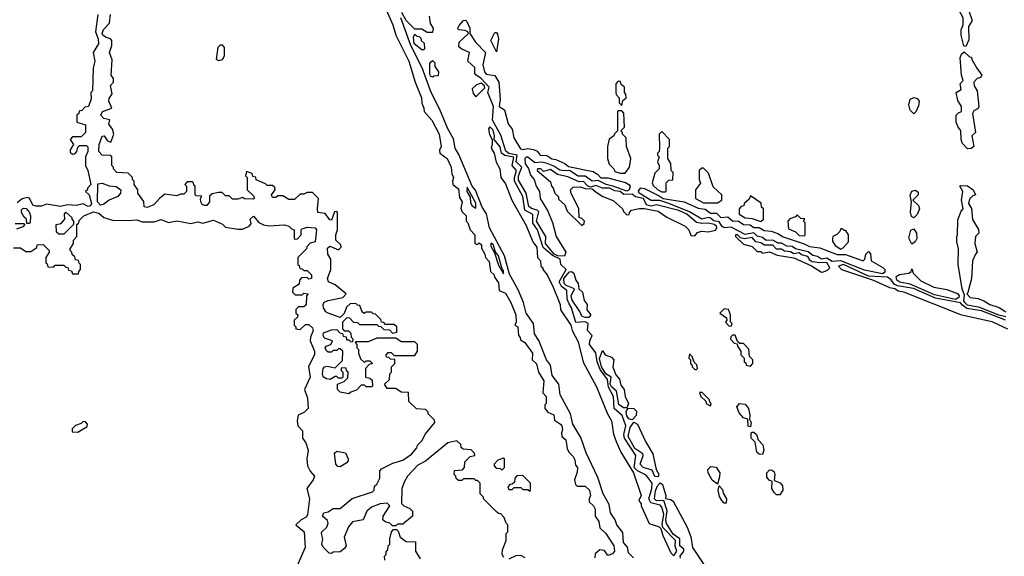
# Model space of a CAD drawing. Extents: x 2769579 to 2883812, y 684207 to 828660.
# Tile 360 of 505: x 2825010 to 2830676, y 769804 to 772894. Entities that reach past the tile are written whole.
import ezdxf

# ---------------------------------------------------------------- set-up
doc = ezdxf.new("R2010")
doc.units = 0

msp = doc.modelspace()

# ---------------------------------------------------------------- linework, layer by layer
at = {"layer": '0CON02XD'}
for points in [[(2827015.8, 773185), (2827157.1, 772865), (2827175.6, 772805.6), (2827249.4, 772655), (2827285.8, 772535), (2827322, 772445), (2827323.8, 772413.8), (2827336.7, 772385), (2827337.5, 772365), (2827381.2, 772315), (2827424, 772235), (2827436.2, 772165), (2827427, 772143), (2827427.5, 772125), (2827470, 772095), (2827493.3, 772045), (2827497, 772007), (2827507.5, 771985), (2827500, 771965), (2827502.5, 771945), (2827535, 771920), (2827540.7, 771870.7), (2827556.2, 771845), (2827548.3, 771808.3), (2827555, 771790), (2827580, 771765), (2827580, 771735), (2827590, 771725), (2827602.5, 771685), (2827630, 771655), (2827630, 771605), (2827645, 771600), (2827655, 771610), (2827667, 771597), (2827668.3, 771578.3), (2827687.5, 771545), (2827690, 771525), (2827711.7, 771501.7), (2827720, 771445), (2827740, 771425), (2827741.7, 771411.7), (2827765, 771380), (2827770, 771335), (2827805, 771320), (2827835.7, 771265), (2827865.8, 771195), (2827867.5, 771152.5), (2827860, 771135), (2827877.5, 771125), (2827880, 771075), (2827890, 771065), (2827891.7, 771051.7), (2827917.5, 771035), (2827962, 770975), (2827960, 770935), (2827985, 770913.3), (2827996.7, 770865), (2828025.8, 770815), (2828020, 770745), (2828040, 770725), (2828040, 770685), (2828033, 770677), (2828032.5, 770655), (2828050, 770635), (2828085, 770620), (2828088.3, 770588.3), (2828123.3, 770565), (2828129.2, 770555), (2828133.8, 770535), (2828127.5, 770515), (2828130, 770495), (2828152.5, 770475), (2828160, 770425), (2828170, 770405), (2828195, 770380), (2828205, 770360), (2828208.3, 770328.3), (2828220, 770315), (2828218.3, 770288.3), (2828202.5, 770245), (2828208.3, 770218.3), (2828218.3, 770208.3), (2828265, 770207.5), (2828288.8, 770185), (2828295.8, 770155), (2828287.5, 770135), (2828288.3, 770118.3), (2828312.5, 770095), (2828322.5, 770075), (2828322.5, 770035), (2828342.5, 770005), (2828348.3, 769968.3), (2828382.5, 769935), (2828430, 769865), (2828433.8, 769835), (2828420.7, 769819.3), (2828395, 769810), (2828375, 769837.5), (2828348.3, 769841.7), (2828321.7, 769818.3), (2828320, 769795)], [(2830455, 772740), (2830443, 772743), (2830427.5, 772805), (2830427.5, 772835), (2830440, 772865), (2830440, 772905), (2830412.5, 772955), (2830407.5, 772985), (2830410, 773005), (2830445, 773022.5), (2830459.3, 773019.3), (2830470, 773000), (2830472.5, 772945), (2830490, 772895), (2830490, 772885), (2830470, 772855), (2830471.7, 772778.3), (2830455, 772740)], [(2827385, 772820), (2827355, 772820), (2827325, 772840), (2827285, 772840), (2827235, 772890), (2827209.2, 772935)], [(2825460, 772925), (2825447.5, 772825), (2825461.2, 772785), (2825463.3, 772755), (2825432.5, 772705), (2825443.3, 772655), (2825432.5, 772615), (2825430, 772485), (2825420, 772475), (2825421.7, 772438.3), (2825406.4, 772393.6), (2825385, 772390), (2825368.3, 772371.7), (2825351.7, 772368.3), (2825350, 772355), (2825340, 772345), (2825340, 772305), (2825388.3, 772288.3), (2825390, 772245), (2825365, 772220), (2825315, 772220), (2825300, 772205), (2825320, 772175), (2825300, 772145), (2825301.7, 772131.7), (2825315, 772120), (2825328.3, 772121.7), (2825340, 772135), (2825345, 772160), (2825355, 772170), (2825395, 772170), (2825401.7, 772161.7), (2825402.5, 772135), (2825390, 772105), (2825390, 772055), (2825402.5, 772025), (2825420, 771945), (2825400, 771925), (2825400, 771915), (2825390, 771905), (2825410, 771885), (2825423.8, 771835), (2825417.1, 771822.9), (2825405, 771818), (2825375, 771833.3), (2825335, 771824), (2825285, 771828.8), (2825245, 771818.6), (2825165, 771832), (2825135, 771820), (2825105, 771820), (2825086.9, 771826.9), (2825066, 771866), (2825055, 771870), (2825025, 771863.3), (2824995, 771839.2)], [(2827270, 770035), (2827215, 769990), (2827185, 769990), (2827175, 769980), (2827155, 769980), (2827140, 769995), (2827113, 770003), (2827100, 770015), (2827102.5, 770035), (2827140, 770095), (2827125, 770110), (2827085, 770107.5), (2827035, 770086.7), (2827007.5, 770065), (2826986.4, 770013.6), (2826926.4, 770003.6), (2826902.5, 769975), (2826877.5, 769915), (2826890, 769865), (2826880, 769850), (2826855, 769830), (2826815, 769827.5), (2826805, 769820), (2826791.7, 769821.7), (2826756.4, 769856.4), (2826750, 769875), (2826754.2, 769905), (2826748, 769935), (2826748.8, 769945), (2826777.6, 769972.4), (2826786, 769995), (2826781.2, 770011.2), (2826752.5, 770035), (2826760, 770055), (2826785, 770060), (2826815, 770080), (2826855, 770080), (2826923, 770137), (2827040, 770175), (2827050, 770185), (2827051.7, 770208.3), (2827065, 770220), (2827082.5, 770255), (2827082.5, 770295), (2827091.7, 770308.3), (2827158.3, 770341.7), (2827215, 770357.5), (2827265, 770392.5), (2827295, 770430), (2827300, 770445), (2827325, 770470), (2827345, 770510), (2827400, 770575), (2827398.3, 770588.3), (2827360, 770625), (2827360, 770635), (2827345, 770650), (2827293, 770653), (2827250, 770695), (2827248.3, 770748.3), (2827205, 770750), (2827175, 770770), (2827125, 770770), (2827110, 770795), (2827138.3, 770821.7), (2827140, 770855), (2827150, 770865), (2827150, 770895), (2827170, 770915), (2827168.3, 770938.3), (2827145, 770940), (2827135, 770950), (2827121.7, 770951.7), (2827120, 770965), (2827131.7, 770978.3), (2827148.3, 770978.3), (2827165, 770960), (2827285, 770960), (2827300, 770985), (2827300, 771025), (2827285, 771040), (2827205, 771040), (2827175, 771060), (2827065, 771060), (2827015, 771040), (2826945, 771040), (2826940, 771035), (2826950, 771025), (2826950, 771005), (2826960, 770995), (2826960, 770975), (2826971.7, 770941.7), (2826995, 770920), (2827005, 770930), (2827025, 770930), (2827040, 770915), (2827021.7, 770908.3), (2827000, 770885), (2827000, 770835), (2827025, 770830), (2827038.3, 770818.3), (2827040, 770785), (2827035, 770780), (2827005, 770780), (2826995, 770790), (2826975, 770790), (2826948.3, 770761.7), (2826915, 770750), (2826905, 770740), (2826855, 770750), (2826840, 770765), (2826840, 770795), (2826878.3, 770811.7), (2826898.3, 770831.7), (2826900, 770865), (2826891.7, 770871.7), (2826888.3, 770888.3), (2826865, 770890), (2826860, 770885), (2826860, 770875), (2826870, 770865), (2826870, 770835), (2826865, 770830), (2826845, 770830), (2826835, 770840), (2826825, 770840), (2826796.7, 770823.3), (2826775, 770826), (2826757, 770837), (2826752.5, 770855), (2826757.1, 770885), (2826764.5, 770895.5), (2826779.1, 770899.1), (2826825, 770890), (2826868.3, 770931.7), (2826870, 770985), (2826855, 771000), (2826845, 771000), (2826835, 770990), (2826815, 770990), (2826805, 770980), (2826785, 770980), (2826775, 770987.5), (2826767.5, 771005), (2826773.3, 771015), (2826800, 771025), (2826810, 771045), (2826765, 771060), (2826755.8, 771075), (2826759.4, 771090.6), (2826805, 771108.8), (2826835, 771110), (2826851.7, 771091.7), (2826868.3, 771088.3), (2826871.7, 771071.7), (2826888.3, 771068.3), (2826891.7, 771051.7), (2826905, 771050), (2826915, 771040), (2826928.3, 771041.7), (2826930, 771055), (2826920, 771065), (2826918.3, 771088.3), (2826905, 771100), (2826881.7, 771101.7), (2826870, 771115), (2826870, 771155), (2826895, 771180), (2826908.3, 771178.3), (2826931.7, 771151.7), (2826955, 771150), (2826965, 771140), (2827065, 771140), (2827075, 771130), (2827088.3, 771128.3), (2827105, 771110), (2827138.3, 771108.3), (2827155, 771090), (2827180, 771095), (2827180, 771125), (2827165, 771140), (2827115, 771140), (2827105, 771150), (2827091.7, 771151.7), (2827088.3, 771168.3), (2827058.3, 771198.3), (2827045, 771200), (2827035, 771210), (2827005, 771210), (2826991.7, 771201.7), (2826981.7, 771211.7), (2826968.3, 771248.3), (2826955, 771250), (2826945, 771260), (2826911.7, 771258.3), (2826891.7, 771238.3), (2826878.3, 771201.7), (2826855, 771180), (2826786.2, 771205), (2826773, 771213), (2826758.9, 771235), (2826757.1, 771255), (2826762.6, 771267.4), (2826785, 771278.1), (2826870, 771295), (2826890, 771315), (2826825, 771367.5), (2826787.5, 771385), (2826781.2, 771405), (2826800, 771455), (2826800, 771515), (2826783.3, 771543.3), (2826781.9, 771578.1), (2826795, 771590), (2826845, 771570), (2826860, 771585), (2826858.3, 771598.3), (2826830, 771625), (2826830, 771655), (2826840, 771685), (2826840, 771785), (2826835, 771790), (2826821.7, 771788.3), (2826805, 771740), (2826795, 771742.5), (2826768.5, 771778.5), (2826726.7, 771785), (2826723.3, 771805), (2826730, 771865), (2826695, 771900), (2826665, 771900), (2826645, 771890), (2826625, 771890), (2826591.7, 771858.3), (2826558.3, 771858.3), (2826525, 771880), (2826495, 771880), (2826485, 771870), (2826465, 771870), (2826460, 771885), (2826480, 771915), (2826478.3, 771928.3), (2826465, 771940), (2826435, 771940), (2826425, 771950), (2826371.7, 771971.7), (2826368.3, 771988.3), (2826351.7, 771991.7), (2826348.3, 772008.3), (2826315, 772020), (2826310, 771995), (2826320, 771985), (2826320, 771915), (2826358.3, 771878.3), (2826360, 771865), (2826355, 771860), (2826305, 771862.5), (2826295, 771870), (2826265, 771860), (2826235, 771860), (2826215, 771880), (2826195, 771880), (2826175, 771900), (2826155, 771900), (2826118.3, 771891.7), (2826101.7, 771878.3), (2826103.3, 771845), (2826087.5, 771825), (2826073.6, 771823.6), (2826060.7, 771830.7), (2826052.5, 771845), (2826050, 771865), (2826058.3, 771878.3), (2826025, 771880), (2826020, 771885), (2826020, 771935), (2826011.7, 771941.7), (2826010, 771955), (2826005, 771960), (2825975, 771960), (2825960, 771945), (2825970, 771935), (2825970, 771905), (2825955, 771890), (2825935, 771890), (2825915, 771880), (2825845, 771888.8), (2825814.5, 771865.5), (2825781.7, 771828.3), (2825743.6, 771813.6), (2825727.5, 771817.5), (2825725, 771847.5), (2825690, 771895), (2825690, 771915), (2825670, 771945), (2825670, 771965), (2825660, 771975), (2825660, 771985), (2825635, 772010), (2825570, 772015), (2825550, 772035), (2825550, 772045), (2825540, 772055), (2825540, 772105), (2825531.7, 772111.7), (2825484.1, 772114.1), (2825466, 772135), (2825467.5, 772175), (2825485, 772223.3), (2825496.7, 772225), (2825515, 772197.5), (2825535, 772190), (2825552.5, 772235), (2825543.6, 772263.6), (2825523.6, 772293.6), (2825528.3, 772318.3), (2825495, 772326), (2825478, 772345), (2825486.7, 772365), (2825540, 772385), (2825523.3, 772425), (2825525, 772440), (2825543, 772467), (2825532.5, 772515), (2825550, 772535), (2825550, 772555), (2825537.5, 772575), (2825543, 772663), (2825527.5, 772705), (2825540, 772745), (2825540, 772775), (2825533.6, 772783.6), (2825503.3, 772793.3), (2825488.8, 772805), (2825485.8, 772815), (2825491.9, 772838.1), (2825526.7, 772875), (2825532.5, 772925)], [(2828542.5, 769795), (2828513.1, 769825), (2828507.6, 769857.6), (2828484.6, 769884.6), (2828480.8, 769940.8), (2828445.7, 769985), (2828437.1, 770015), (2828410.9, 770055), (2828402.1, 770102.1), (2828367.1, 770165), (2828337.6, 770257.6), (2828270.4, 770400.4), (2828238.9, 770488.9), (2828192.5, 770565), (2828179.2, 770625), (2828121.1, 770735), (2828112, 770795), (2828075, 770846.2), (2828065.8, 770905), (2828042.2, 770935), (2827997, 771047), (2827973.6, 771085), (2827968, 771145), (2827925.6, 771205), (2827909.2, 771265), (2827877.9, 771337.9), (2827828.9, 771428.9), (2827800, 771535), (2827714.5, 771695), (2827695.7, 771775.7), (2827672.5, 771815), (2827632.4, 771912.4), (2827615, 771936.2), (2827538, 772118), (2827515.5, 772155), (2827507.6, 772207.6), (2827473.3, 772265), (2827428.1, 772378.1), (2827378.9, 772475), (2827327.3, 772617.3), (2827260.5, 772745), (2827203.1, 772905)], [(2827367.5, 772915), (2827373, 772873), (2827390, 772845), (2827385, 772820)], [(2828145, 771533.3), (2828106.7, 771535), (2828085.6, 771545), (2828036.7, 771605), (2828037.5, 771645), (2827984.4, 771735), (2827997.1, 771787.1), (2827987.4, 771797.4), (2827955, 771806.9), (2827939.5, 771819.5), (2827924.6, 771894.6), (2827881.1, 771971.1), (2827880, 771995), (2827900, 772045), (2827866.9, 772075), (2827873.5, 772113.5), (2827824.7, 772124.7), (2827807.1, 772137.1), (2827778.7, 772228.7), (2827730.6, 772315), (2827737.5, 772395), (2827704.2, 772475), (2827712.2, 772505), (2827665, 772556.2), (2827635, 772576), (2827628.6, 772585), (2827628.6, 772618.6), (2827588.6, 772655), (2827598.6, 772705), (2827554.5, 772724.5), (2827538.3, 772738.3), (2827538.6, 772765), (2827592.5, 772815), (2827590, 772825), (2827573, 772833), (2827535, 772836.7), (2827530.8, 772845), (2827539.6, 772860.4), (2827565, 772890), (2827575, 772891.2), (2827584.2, 772884.2), (2827601.2, 772845), (2827600, 772815), (2827634, 772765), (2827690, 772705), (2827676.4, 772633.6), (2827684.5, 772594.5), (2827695, 772581.4), (2827743.8, 772573.8), (2827766.7, 772535), (2827776.1, 772433.9), (2827770, 772395), (2827800, 772375), (2827821.9, 772295), (2827844.5, 772264.5), (2827853.5, 772215), (2827891.5, 772151.5), (2827905, 772146.7), (2827935, 772153.5), (2827966.5, 772146.5), (2827987.4, 772137.4), (2828005, 772113.8), (2828043.2, 772113.2), (2828072.4, 772092.4), (2828095, 772088.9), (2828146.9, 772066.9), (2828169.2, 772049.2), (2828310.8, 772020.8), (2828335.5, 772005.5), (2828355, 771983.3), (2828395, 771983.3), (2828496.2, 771956.2), (2828516.2, 771946.2), (2828523.3, 771935), (2828518.1, 771915), (2828505, 771907.3), (2828424.2, 771935), (2828385, 771945.6), (2828339.1, 771969.1), (2828304.5, 771964.5), (2828265, 771993.3), (2828225, 771993.1), (2828175, 772026.7), (2828145, 772023.3), (2828118.3, 772028.3), (2828085, 772051.5), (2828046.4, 772066.4), (2828015, 772073.3), (2827975, 772069.2), (2827935, 772101.9), (2827925, 772102.5), (2827917.5, 772095), (2827920, 772065), (2827937.8, 772037.8), (2827949.7, 771999.7), (2827970.8, 771975), (2827982, 771935), (2828001.4, 771905), (2828005.8, 771865), (2828048, 771795), (2828076.9, 771726.9), (2828098, 771645), (2828152.9, 771555), (2828145, 771533.3)], [(2827755, 772710), (2827721.2, 772775), (2827745, 772820), (2827755, 772820), (2827760.7, 772810.7), (2827766.2, 772785), (2827755, 772710)], [(2827335, 772720), (2827325, 772720), (2827281.2, 772755), (2827277, 772793), (2827285, 772810), (2827295, 772800), (2827308.3, 772798.3), (2827318.3, 772788.3), (2827320, 772775), (2827338.3, 772758.3), (2827340, 772725), (2827335, 772720)], [(2826155, 772657.5), (2826143.3, 772665), (2826153, 772737), (2826165, 772750), (2826175, 772750), (2826187.5, 772735), (2826187.5, 772685), (2826175, 772662.5), (2826155, 772657.5)], [(2830465, 772150), (2830433.9, 772183.9), (2830427.5, 772205), (2830426.4, 772256.4), (2830410, 772275), (2830400, 772305), (2830400, 772345), (2830411.7, 772358.3), (2830430, 772365), (2830430, 772395), (2830408.3, 772428.3), (2830400, 772475), (2830428.3, 772491.7), (2830422.5, 772525), (2830440, 772545), (2830430, 772575), (2830422.5, 772675), (2830430, 772695), (2830445, 772710), (2830475, 772680), (2830488.3, 772678.3), (2830490, 772665), (2830517.5, 772615), (2830547.5, 772575), (2830538.3, 772561.7), (2830520, 772555), (2830500, 772535), (2830503, 772513), (2830520, 772485), (2830530, 772395), (2830526.4, 772383.6), (2830500, 772370), (2830492.5, 772355), (2830510, 772245), (2830490, 772225), (2830500, 772165), (2830485, 772152.5), (2830465, 772150)], [(2827385, 772562.5), (2827375, 772570), (2827370, 772585), (2827370, 772645), (2827385, 772660), (2827400, 772645), (2827400, 772625), (2827420, 772595), (2827418.3, 772571.7), (2827395, 772570), (2827385, 772562.5)], [(2828475, 772400), (2828481.7, 772428.3), (2828500, 772445), (2828497.5, 772465), (2828490, 772475), (2828490, 772505), (2828471.7, 772521.7), (2828468.3, 772538.3), (2828455, 772540), (2828440, 772525), (2828440, 772475), (2828443, 772463), (2828460, 772445), (2828460, 772415), (2828475, 772400)], [(2827635, 772450), (2827687.3, 772502.7), (2827682.9, 772515), (2827665, 772528.1), (2827640, 772520), (2827613.6, 772496.4), (2827619.3, 772469.3), (2827635, 772450)], [(2830155, 772352.5), (2830135, 772372.5), (2830126.2, 772405), (2830133.9, 772436.1), (2830155, 772446.7), (2830175, 772440), (2830186.2, 772425), (2830181.7, 772398.3), (2830166.2, 772363.8), (2830155, 772352.5)], [(2828495, 772010), (2828520, 772045), (2828526.7, 772095), (2828502.5, 772165), (2828500, 772215), (2828480, 772235), (2828480, 772245), (2828470, 772255), (2828490, 772275), (2828487, 772357), (2828475, 772370), (2828455, 772370), (2828450, 772365), (2828450, 772255), (2828433, 772237), (2828430, 772225), (2828403, 772207), (2828392.5, 772165), (2828392.5, 772095), (2828403, 772063), (2828430, 772035), (2828435, 772020), (2828465, 772010), (2828495, 772010)], [(2828775, 769807.5), (2828791.2, 769835), (2828782.3, 769862.3), (2828783.3, 769895), (2828710.7, 769970.7), (2828708, 769988), (2828716.5, 770046.5), (2828705, 770086.7), (2828695, 770098), (2828643.1, 770113.1), (2828630, 770135), (2828648.1, 770195), (2828650, 770225), (2828615, 770272.5), (2828566.2, 770296.2), (2828546.7, 770316.7), (2828556, 770385), (2828490, 770485), (2828486.9, 770505), (2828498.6, 770555), (2828477.5, 770615), (2828432, 770655), (2828427.8, 770725), (2828399.2, 770779.2), (2828392.3, 770822.3), (2828350.5, 770880.5), (2828332.9, 770925), (2828326.2, 770976.2), (2828290, 771025), (2828291.5, 771045), (2828305.5, 771075), (2828277.8, 771105), (2828282.5, 771145), (2828265, 771154.4), (2828210.5, 771150.5), (2828185.8, 771235), (2828171.7, 771258.3), (2828161.4, 771285), (2828158.8, 771335), (2828127.8, 771357.8), (2828114, 771385), (2828155.5, 771455.5), (2828124.6, 771484.6), (2828121.4, 771515), (2828076.2, 771536.2), (2828021.9, 771581.9), (2827990, 771685), (2827962.7, 771722.7), (2827962.7, 771772.7), (2827918, 771798), (2827906.4, 771876.4), (2827857.1, 771965), (2827856.9, 771985), (2827870, 772025), (2827844.2, 772055), (2827853, 772103), (2827801.7, 772111.7), (2827783.3, 772125), (2827775, 772162.5), (2827740, 772205), (2827742.5, 772225), (2827735, 772257.5), (2827715, 772277.5), (2827707.5, 772265), (2827713.6, 772233.6), (2827730, 772205), (2827730, 772175), (2827722.5, 772155), (2827740, 772125), (2827753, 772073), (2827772.5, 772035), (2827780, 771985), (2827805, 771950), (2827842.5, 771855), (2827925, 771710), (2827962.5, 771615), (2827986.7, 771585), (2827990, 771525), (2828007.5, 771505), (2828010, 771475), (2828020, 771465), (2828020, 771455), (2828046.1, 771426.1), (2828080, 771355), (2828120, 771255), (2828123, 771223), (2828182.5, 771135), (2828190, 771105), (2828225, 771040), (2828253, 770923), (2828329.5, 770779.5), (2828393.3, 770625), (2828416.2, 770585), (2828428.3, 770508.3), (2828442.5, 770465), (2828470, 770405), (2828542.5, 770285), (2828586.7, 770155), (2828572.5, 770125), (2828587, 770107), (2828587.5, 770095), (2828633.3, 769993.3), (2828690, 769975), (2828700, 769965), (2828711.2, 769925), (2828756.7, 769825), (2828775, 769807.5)], [(2828725, 771902.5), (2828730, 771905), (2828730, 771955), (2828745, 771970), (2828768.3, 771971.7), (2828770, 772015), (2828760, 772025), (2828757, 772067), (2828740, 772095), (2828740, 772155), (2828750, 772165), (2828750, 772205), (2828705, 772250), (2828690, 772235), (2828692.5, 772155), (2828690, 772135), (2828680, 772125), (2828680, 772115), (2828690, 772105), (2828680, 772075), (2828690, 772055), (2828690, 772035), (2828665, 772010), (2828650, 771955), (2828655, 771940), (2828682.5, 771915), (2828705, 771903.3), (2828725, 771902.5)], [(2828895, 771650), (2828911.7, 771668.3), (2828933, 771677), (2828975, 771672.5), (2829015, 771682.5), (2829022.5, 771695), (2829020, 771705), (2829006.7, 771715), (2828975, 771723.3), (2828935, 771720), (2828905.8, 771725.8), (2828850, 771775), (2828804.3, 771795.7), (2828675, 771828.8), (2828645, 771820), (2828617.5, 771827.5), (2828600, 771865), (2828554.2, 771874.2), (2828535, 771890), (2828486.9, 771886.9), (2828465, 771905.6), (2828435, 771909.4), (2828405, 771924.2), (2828363.9, 771923.9), (2828325, 771938.8), (2828295, 771930), (2828277.5, 771937.5), (2828255, 771962.5), (2828230.7, 771960.7), (2828165, 771990), (2828105, 772003.8), (2828065, 772031.2), (2828025, 772020), (2828010, 772035), (2827996.4, 772036.4), (2827990, 772035), (2827987.5, 772025), (2828065, 771960), (2828070, 771935), (2828080, 771925), (2828090, 771895), (2828110, 771875), (2828111.7, 771861.7), (2828148.3, 771828.3), (2828161.7, 771791.7), (2828245, 771710), (2828258.3, 771721.7), (2828260, 771735), (2828245, 771750), (2828230, 771755), (2828227, 771807), (2828183, 771893), (2828180, 771915), (2828195, 771930), (2828235, 771932.5), (2828265, 771922.5), (2828305, 771920), (2828328.3, 771901.7), (2828366.4, 771876.4), (2828425, 771852.5), (2828480, 771805), (2828485, 771790), (2828505, 771770), (2828518.3, 771771.7), (2828520, 771785), (2828531.7, 771798.3), (2828575, 771807.5), (2828605, 771807.5), (2828685, 771792.5), (2828735, 771757.5), (2828840, 771705), (2828860, 771685), (2828871.7, 771651.7), (2828895, 771650)], [(2829025, 771840), (2829050, 771855), (2829050, 771885), (2829001.7, 771931.7), (2828975, 772010), (2828945, 772040), (2828935, 772040), (2828920, 772025), (2828920, 771975), (2828927.5, 771952.5), (2828900, 771915), (2828900, 771865), (2828945, 771840), (2829025, 771840)], [(2825475, 771826), (2825457.5, 771845), (2825460, 771950), (2825485, 771952.9), (2825525, 771938), (2825565, 771933.8), (2825592.5, 771915), (2825591.2, 771895), (2825575, 771876.2), (2825525, 771856), (2825495, 771832), (2825475, 771826)], [(2827635, 771810), (2827635, 771837.5), (2827585, 771930), (2827583.3, 771905), (2827601.7, 771871.7), (2827605, 771840), (2827615, 771822.5), (2827635, 771810)], [(2829975, 771431.8), (2829871.2, 771451.2), (2829735, 771505.5), (2829685, 771501.1), (2829655, 771520.5), (2829625, 771515.6), (2829601.1, 771531.1), (2829575, 771535.7), (2829547.1, 771557.1), (2829475, 771575.6), (2829455, 771588.9), (2829425, 771591.1), (2829395, 771608.1), (2829375, 771607.1), (2829345, 771624.5), (2829305, 771623.3), (2829285, 771640), (2829255, 771646.9), (2829235, 771667.5), (2829185, 771656.5), (2829105, 771700), (2829065, 771695.7), (2829052.9, 771702.9), (2829035, 771730), (2829005, 771736.5), (2828985, 771751.4), (2828975, 771754.4), (2828935, 771745.6), (2828865, 771787.3), (2828745, 771836), (2828693.3, 771853.3), (2828643.8, 771853.8), (2828575.7, 771895.7), (2828571.2, 771908.8), (2828585, 771926.7), (2828605, 771922.5), (2828690.5, 771880.5), (2828713.9, 771863.9), (2828835, 771845.8), (2828915, 771808.9), (2828955, 771802.5), (2828985, 771780), (2829020.2, 771780.2), (2829045, 771756.2), (2829085, 771758.6), (2829114.3, 771734.3), (2829145, 771735.6), (2829175, 771714.4), (2829213.8, 771713.8), (2829235, 771698.6), (2829265, 771697.8), (2829295, 771681.4), (2829335, 771677.5), (2829373.6, 771663.6), (2829403.4, 771643.4), (2829525, 771603.5), (2829555, 771588.1), (2829615, 771580), (2829715, 771542.9), (2829762, 771542), (2829865, 771506.7), (2829873.3, 771515), (2829880, 771545), (2829895, 771560), (2829906, 771546), (2829910, 771505), (2829977.3, 771467.3), (2829989.2, 771455), (2829989.1, 771440.9), (2829975, 771431.8)], [(2830155, 771752.5), (2830141.7, 771761.7), (2830136, 771786), (2830142.5, 771845), (2830133.6, 771883.6), (2830145, 771907.5), (2830165, 771913.3), (2830180.7, 771900.7), (2830181.2, 771885), (2830150, 771855), (2830183.3, 771825), (2830188, 771805), (2830175, 771772.5), (2830155, 771752.5)], [(2830685, 771183.6), (2830645, 771193.3), (2830535, 771236.2), (2830465, 771250.5), (2830448.9, 771265), (2830444.3, 771275.7), (2830447.5, 771307.5), (2830433.8, 771345), (2830410, 771485), (2830412.5, 771575), (2830402.5, 771615), (2830402.5, 771645), (2830407.5, 771655), (2830408.3, 771741.7), (2830428.3, 771791.7), (2830440, 771805), (2830430, 771855), (2830437.5, 771905), (2830420, 771935), (2830425, 771940), (2830465, 771937.5), (2830497.5, 771915), (2830510, 771885), (2830495, 771880), (2830475, 771860), (2830470, 771835), (2830487, 771807), (2830493, 771743), (2830527, 771687), (2830530, 771665), (2830510, 771645), (2830507.5, 771605), (2830520, 771555), (2830510, 771545), (2830493.6, 771506.4), (2830486.7, 771405), (2830467, 771323), (2830460, 771315), (2830480, 771295), (2830525, 771289.2), (2830558.8, 771275), (2830593.3, 771255), (2830647.6, 771237.6), (2830685, 771212)], [(2829275, 771732.5), (2829290, 771745), (2829290, 771805), (2829280, 771815), (2829277, 771837), (2829215, 771880), (2829208.3, 771861.7), (2829180, 771835), (2829178.3, 771821.7), (2829161.7, 771818.3), (2829150, 771805), (2829150, 771775), (2829185, 771752.5), (2829225, 771750), (2829275, 771732.5)], [(2825065, 771720), (2825051.7, 771721.7), (2825050, 771745), (2825036.7, 771756.7), (2825021.2, 771785), (2825020.8, 771799.2), (2825030.8, 771809.2), (2825046.9, 771806.9), (2825066.2, 771785), (2825072.5, 771765), (2825070, 771725), (2825065, 771720)], [(2824975, 771580), (2825015, 771580), (2825045, 771560), (2825075, 771560), (2825108.3, 771581.7), (2825111.7, 771598.3), (2825145, 771600), (2825180, 771565), (2825180, 771555), (2825160, 771525), (2825160, 771495), (2825168.3, 771488.3), (2825171.7, 771471.7), (2825205, 771470), (2825215, 771480), (2825265, 771480), (2825275, 771470), (2825288.3, 771468.3), (2825291.7, 771451.7), (2825308.3, 771448.3), (2825315, 771430), (2825348.3, 771431.7), (2825350, 771445), (2825360, 771455), (2825360, 771485), (2825351.7, 771491.7), (2825348.3, 771508.3), (2825331.7, 771511.7), (2825328.3, 771528.3), (2825311.7, 771541.7), (2825310, 771555), (2825300, 771565), (2825300, 771575), (2825320, 771605), (2825320, 771625), (2825340, 771645), (2825340, 771715), (2825350, 771725), (2825351.7, 771738.3), (2825380, 771765), (2825435, 771788.8), (2825465, 771780), (2825495, 771756.2), (2825545, 771740), (2825635, 771737.5), (2825685, 771742.5), (2825715, 771730), (2825785, 771730), (2825825, 771743.3), (2825867, 771727), (2825915, 771736.7), (2825995, 771720), (2826035, 771730), (2826065, 771722.5), (2826125, 771740), (2826177.5, 771717.5), (2826195, 771700), (2826265, 771687.5), (2826291.7, 771688.3), (2826330, 771705), (2826341.7, 771718.3), (2826336.7, 771745), (2826355, 771762.5), (2826387, 771727), (2826413, 771713), (2826445, 771707.5), (2826535, 771712.5), (2826560, 771705), (2826575, 771690), (2826590, 771685), (2826590, 771635), (2826595, 771630), (2826608.3, 771631.7), (2826630, 771655), (2826630, 771685), (2826635, 771690), (2826665, 771700), (2826710, 771695), (2826717.5, 771685), (2826710, 771615), (2826681.7, 771608.3), (2826663, 771587), (2826660, 771575), (2826610, 771525), (2826610, 771485), (2826618.3, 771478.3), (2826621.7, 771461.7), (2826635, 771460), (2826645, 771450), (2826665, 771450), (2826690, 771425), (2826690, 771405), (2826675, 771400), (2826665, 771410), (2826631.7, 771408.3), (2826620, 771395), (2826618.3, 771371.7), (2826581.7, 771348.3), (2826580, 771325), (2826595, 771310), (2826635, 771310), (2826645, 771320), (2826670, 771315), (2826660, 771305), (2826658.3, 771251.7), (2826645, 771240), (2826615, 771240), (2826600, 771225), (2826600, 771205), (2826610, 771195), (2826608.3, 771181.7), (2826590, 771165), (2826590, 771135), (2826600, 771125), (2826600, 771115), (2826625, 771110), (2826655, 771140), (2826675, 771140), (2826695, 771120), (2826700, 771105), (2826683, 771067), (2826682.5, 771045), (2826706.7, 770985), (2826706.2, 770965), (2826673, 770897), (2826682.5, 770835), (2826650, 770765), (2826667.5, 770715), (2826670, 770655), (2826650, 770635), (2826613.6, 770616.4), (2826607.5, 770585), (2826610, 770555), (2826637, 770527), (2826637.5, 770485), (2826657, 770457), (2826670, 770415), (2826663.3, 770365), (2826667.5, 770325), (2826682.5, 770295), (2826707.5, 770265), (2826700, 770245), (2826662.5, 770195), (2826677.5, 770135), (2826666.4, 770043.6), (2826659.3, 770030.7), (2826630, 770015), (2826600, 769985), (2826647.5, 769945), (2826652.5, 769855), (2826592.5, 769715)], [(2825265, 771660), (2825235, 771660), (2825221.7, 771671.7), (2825220, 771715), (2825248.3, 771721.7), (2825270, 771745), (2825267.5, 771775), (2825275, 771786.7), (2825310, 771755), (2825310, 771745), (2825320, 771735), (2825320, 771715), (2825265, 771660)], [(2829525, 771650), (2829530, 771655), (2829530, 771725), (2829520, 771735), (2829528.3, 771748.3), (2829505, 771750), (2829485, 771770), (2829475, 771760), (2829441.7, 771748.3), (2829430, 771735), (2829435, 771690), (2829475, 771672.5), (2829495, 771652.5), (2829525, 771650)], [(2824985, 771720), (2825035, 771720), (2825040, 771715), (2825028.3, 771701.7), (2824991.7, 771688.3)], [(2829735, 771573.8), (2829749.3, 771580.7), (2829780, 771615), (2829780, 771655), (2829765, 771680), (2829755, 771680), (2829745, 771690), (2829735, 771690), (2829730, 771675), (2829713, 771657), (2829690, 771645), (2829687.5, 771635), (2829688.3, 771618.3), (2829702.5, 771595), (2829735, 771573.8)], [(2830145, 771602.5), (2830126.1, 771636.1), (2830137.5, 771682.5), (2830155, 771690), (2830171.2, 771665), (2830172, 771635), (2830163.3, 771615), (2830145, 771602.5)], [(2829625, 771440), (2829635, 771442.5), (2829658.3, 771451.7), (2829672.5, 771465), (2829655, 771495.8), (2829613.8, 771493.8), (2829570.7, 771500.7), (2829558.3, 771508.3), (2829545, 771530), (2829510, 771540), (2829495, 771551.2), (2829465, 771546.7), (2829445, 771557.5), (2829411.2, 771561.2), (2829395, 771572.5), (2829365, 771572.5), (2829345, 771596.2), (2829295.9, 771595.9), (2829275, 771610), (2829246, 771616), (2829225, 771640), (2829181.7, 771631.7), (2829158.8, 771638.8), (2829140, 771655), (2829130, 771655), (2829130, 771645), (2829175, 771602.5), (2829225, 771587.5), (2829255, 771560), (2829275, 771560), (2829285, 771550), (2829325, 771557.5), (2829368.3, 771538.3), (2829465, 771522.5), (2829567, 771477), (2829625, 771440)], [(2827795, 771430), (2827795, 771450), (2827787.5, 771457.5), (2827766.2, 771535), (2827747.5, 771557.5), (2827735, 771600), (2827723, 771607), (2827720, 771595), (2827741.7, 771551.7), (2827765, 771480), (2827795, 771430)], [(2830683.8, 771165), (2830545, 771217.3), (2830461.1, 771231.1), (2830435, 771250), (2830424.1, 771264.1), (2830280, 771290), (2830154.3, 771345.7), (2830061.2, 771361.2), (2830041.7, 771371.7), (2830025, 771396.7), (2830005, 771412), (2829895, 771416.7), (2829750, 771485), (2829722.5, 771475), (2829740, 771455), (2829917, 771397), (2830015, 771352.5), (2830047, 771347), (2830065, 771332.5), (2830096.4, 771326.4), (2830425, 771197.5), (2830605, 771156.2), (2830695, 771113.3)], [(2830395, 771282.3), (2830275, 771310.8), (2830135, 771370.8), (2830075, 771382.5), (2830057.1, 771395), (2830054, 771415), (2830072.9, 771427.1), (2830127.5, 771435), (2830140, 771445), (2830145, 771460), (2830152.5, 771435), (2830195, 771390.5), (2830270, 771355), (2830345, 771341.5), (2830406.9, 771316.9), (2830416.7, 771305), (2830414.3, 771295), (2830395, 771282.3)], [(2828285, 771178.8), (2828265, 771178.8), (2828245, 771187.5), (2828233.3, 771215), (2828189.7, 771279.7), (2828184.4, 771305), (2828202.5, 771345), (2828155, 771363.5), (2828144.4, 771375), (2828142.5, 771405), (2828175, 771442.5), (2828185, 771444.2), (2828200, 771435), (2828210.8, 771395), (2828223.8, 771375), (2828227.5, 771345), (2828248.8, 771325), (2828258.3, 771278.3), (2828276.2, 771255), (2828273, 771223), (2828296.2, 771195), (2828285, 771178.8)], [(2829105, 771130), (2829110, 771145), (2829100, 771155), (2829100, 771195), (2829090, 771225), (2829065, 771230), (2829040, 771205), (2829078.3, 771178.3), (2829080, 771165), (2829071.7, 771151.7), (2829091.7, 771131.7), (2829105, 771130)], [(2829215, 770900), (2829230, 770915), (2829230, 770935), (2829210, 770955), (2829207, 770997), (2829175, 771030), (2829155, 771030), (2829141.7, 771041.7), (2829128.3, 771078.3), (2829111.7, 771078.3), (2829101.7, 771068.3), (2829100, 771055), (2829121.7, 771031.7), (2829138.3, 771028.3), (2829140, 771015), (2829160, 770985), (2829160, 770965), (2829180, 770945), (2829180, 770925), (2829188.3, 770918.3), (2829190, 770905), (2829215, 770900)], [(2828485, 770658.8), (2828458.8, 770678.8), (2828444.2, 770755), (2828415, 770779.4), (2828408.7, 770795), (2828414, 770835), (2828383.5, 770855), (2828358.5, 770895), (2828347.5, 770942.5), (2828365, 770990), (2828380, 770965), (2828415, 770950.8), (2828429.2, 770935), (2828424.4, 770894.4), (2828440, 770850), (2828462, 770825), (2828470.5, 770790.5), (2828488.8, 770765), (2828493.8, 770725), (2828513.8, 770685), (2828505, 770660), (2828485, 770658.8)], [(2828905, 770880), (2828910, 770885), (2828907, 770907), (2828891.7, 770921.7), (2828880, 770955), (2828865, 770970), (2828860, 770945), (2828870, 770935), (2828870, 770915), (2828878.3, 770908.3), (2828880, 770895), (2828895, 770880), (2828905, 770880)], [(2828985, 770670), (2828990, 770685), (2828981.7, 770691.7), (2828980, 770705), (2828938.3, 770748.3), (2828921.7, 770748.3), (2828930, 770725), (2828958.3, 770698.3), (2828960, 770685), (2828985, 770670)], [(2829215, 770550), (2829203, 770553), (2829200, 770595), (2829175, 770602.5), (2829150.5, 770630.5), (2829136.7, 770665), (2829152.5, 770685), (2829185, 770680), (2829203.8, 770655), (2829212.5, 770617.5), (2829210, 770595), (2829220, 770575), (2829215, 770550)], [(2828535, 770590), (2828515, 770596), (2828503.7, 770613.7), (2828501.2, 770638.8), (2828511.7, 770658.3), (2828545, 770656.2), (2828559.4, 770639.4), (2828558, 770615), (2828535, 770590)], [(2825345, 770520), (2825398.3, 770551.7), (2825400, 770565), (2825388.3, 770578.3), (2825375, 770580), (2825365, 770570), (2825331.7, 770558.3), (2825311.7, 770538.3), (2825311.7, 770521.7), (2825345, 770520)], [(2828685, 770262.5), (2828665, 770263.8), (2828649.5, 770299.5), (2828598.8, 770315), (2828580.8, 770335), (2828598, 770385), (2828596.2, 770395), (2828551.1, 770425), (2828511.5, 770495), (2828523.6, 770546.4), (2828543.6, 770576.4), (2828565.7, 770565.7), (2828611.2, 770465), (2828653.8, 770395), (2828672.5, 770305), (2828688.3, 770278.3), (2828685, 770262.5)], [(2829285, 770390), (2829265, 770392.5), (2829252.5, 770405), (2829241.7, 770461.7), (2829220, 770485), (2829220, 770515), (2829225, 770520), (2829235, 770520), (2829250, 770505), (2829260, 770475), (2829287, 770447), (2829293.3, 770415), (2829285, 770390)], [(2827797, 769797), (2827787.5, 769815), (2827788.3, 769841.7), (2827810, 769895), (2827810, 769935), (2827820, 769945), (2827820, 769985), (2827810, 769995), (2827798.3, 770028.3), (2827778.3, 770048.3), (2827765, 770050), (2827751.7, 770061.7), (2827680, 770135), (2827680, 770145), (2827660, 770165), (2827660, 770225), (2827645, 770240), (2827635, 770240), (2827625, 770250), (2827565, 770250), (2827555, 770240), (2827535, 770240), (2827521.7, 770251.7), (2827520, 770265), (2827510, 770275), (2827511.7, 770298.3), (2827558.3, 770301.7), (2827570, 770315), (2827571.7, 770348.3), (2827601.7, 770378.3), (2827630, 770385), (2827628.3, 770398.3), (2827608.3, 770418.3), (2827561.7, 770421.7), (2827551.7, 770431.7), (2827548.3, 770448.3), (2827525, 770470), (2827475, 770457.5), (2827345, 770352.5), (2827301.7, 770328.3), (2827242.5, 770265), (2827223.9, 770236.1), (2827210, 770195), (2827208.3, 770108.3), (2827220, 770095), (2827255, 770080), (2827270, 770065), (2827270, 770035)], [(2826855, 770320), (2826841.7, 770321.7), (2826830, 770335), (2826822.5, 770397.5), (2826835, 770410), (2826885, 770400), (2826900, 770365), (2826900, 770355), (2826889.3, 770340.7), (2826855, 770320)], [(2827785, 770300), (2827800, 770315), (2827800, 770365), (2827795, 770370), (2827761.7, 770358.3), (2827740, 770335), (2827740, 770325), (2827751.7, 770311.7), (2827775, 770310), (2827785, 770300)], [(2827945, 770180), (2827950, 770185), (2827950, 770225), (2827905, 770270), (2827871.7, 770268.3), (2827860, 770255), (2827858.3, 770231.7), (2827845, 770220), (2827831.7, 770218.3), (2827820, 770205), (2827825, 770190), (2827845, 770190), (2827855, 770200), (2827895, 770200), (2827905, 770190), (2827935, 770190), (2827945, 770180)], [(2829025, 770220), (2828995, 770242.5), (2828972.5, 770285), (2828970, 770305), (2828988.3, 770321.7), (2829018, 770318), (2829038.8, 770285), (2829038.3, 770261.7), (2829025, 770220)], [(2829385, 770157.5), (2829365, 770158.8), (2829351.9, 770171.9), (2829338.8, 770195), (2829340, 770235), (2829323.6, 770243.6), (2829310.5, 770260.5), (2829310, 770285), (2829325, 770303.3), (2829340.7, 770300.7), (2829351.2, 770291.2), (2829356.7, 770275), (2829351.7, 770241.7), (2829387.3, 770227.3), (2829399.5, 770209.5), (2829401.2, 770185), (2829385, 770157.5)], [(2828812.8, 769792.8), (2828811.1, 769805), (2828831.4, 769835), (2828831.2, 769845), (2828808.6, 769865), (2828808.9, 769905), (2828771.6, 769931.6), (2828732.5, 769992.5), (2828728.2, 770015), (2828735.4, 770065.4), (2828717.5, 770125), (2828675, 770123.6), (2828662.9, 770135), (2828669.1, 770180.9), (2828680.3, 770209.7), (2828695, 770227.5), (2828708.8, 770218.8), (2828729.2, 770155), (2828727.5, 770137.5), (2828755, 770132.5), (2828771.2, 770121.2), (2828852, 769972), (2828873.3, 769916.7), (2828881.2, 769855), (2828946.4, 769756.4)], [(2829075, 770110), (2829065, 770110), (2829050, 770125), (2829038.3, 770148.3), (2829030, 770185), (2829035, 770210), (2829055, 770190), (2829058.3, 770168.3), (2829076.7, 770135), (2829075, 770110)], [(2827111.7, 769781.7), (2827110, 769805), (2827120, 769815), (2827120, 769835), (2827128.3, 769841.7), (2827130, 769865), (2827140, 769875), (2827140, 769905), (2827150, 769945), (2827161.7, 769958.3), (2827178.3, 769958.3), (2827188.3, 769948.3), (2827200, 769915), (2827235, 769890), (2827288.3, 769888.3), (2827287.5, 769835), (2827315, 769790)], [(2827920, 769795), (2827895, 769810), (2827865, 769807.5), (2827825, 769787.5)]]:
    msp.add_lwpolyline(points, dxfattribs=at)

doc.saveas('drawing.dxf')
